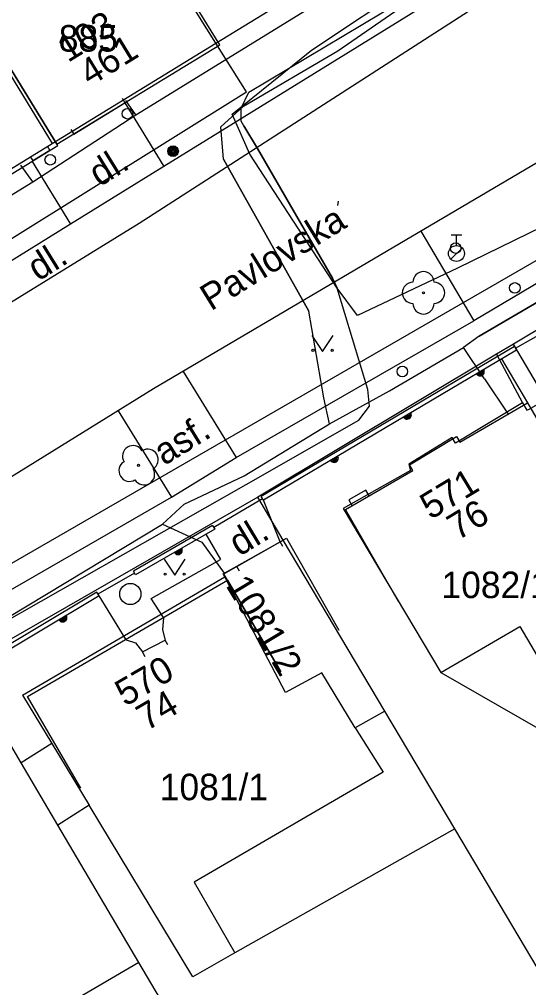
# Model space of a CAD drawing. Extents: x -601580 to 4, y -1204314 to 4.
# Drawn here: x -599962.01 to -599937.98, y -1203331.33 to -1203285.67 of the extents above; entities that cross this region are included whole.
import ezdxf

# ---------------------------------------------------------------- set-up
doc = ezdxf.new("R2010")
doc.units = 0
for name, color, linetype in [('00-KN-HRANICE PARCEL', 7, 'Continuous'), ('00-KN-PARC. CISLA', 7, 'Continuous'), ('00-KN-VNITRNI KRESBA', 7, 'Continuous'), ('00-POLOHOPIS', 7, 'Continuous'), ('00-SITE KOM. KABEL', 7, 'Continuous'), ('Vrstva 22', 7, 'Continuous'), ('Vrstva 25', 7, 'Continuous'), ('Vrstva 27', 7, 'Continuous'), ('Vrstva 28', 7, 'Continuous'), ('Vrstva 36', 7, 'Continuous'), ('Vrstva 6', 7, 'Continuous')]:
    doc.layers.add(name, color=color, linetype=linetype)

# ---------------------------------------------------------------- blocks, each defined once
blk = doc.blocks.new('6.01A_42')
at = {"layer": 'Vrstva 25'}
for radius in [0.25, 0.2, 0.15, 0.1, 0.05]:
    blk.add_circle((0, 0), radius, dxfattribs=at)
blk = doc.blocks.new('6.01A_44')
at = {"layer": 'Vrstva 25'}
for radius in [0.25, 0.2, 0.15, 0.1, 0.05]:
    blk.add_circle((0, 0), radius, dxfattribs=at)
blk = doc.blocks.new('6.14A_540')
at = {"layer": 'Vrstva 28'}
blk.add_circle((0, 0), 0.25, dxfattribs=at)
blk = doc.blocks.new('6.14A_542')
at = {"layer": 'Vrstva 28'}
blk.add_circle((0, 0), 0.25, dxfattribs=at)
blk = doc.blocks.new('6.14A_544')
at = {"layer": 'Vrstva 28'}
blk.add_circle((0, 0), 0.25, dxfattribs=at)
blk = doc.blocks.new('6.13_100')
at = {"layer": 'Vrstva 28'}
for p, q in [((-0.25, 0.875), (0.25, 0.875)), ((0, 0.375), (0, 0.875)), ((-0.258, -0.272), (0.272, 0.258))]:
    blk.add_line(p, q, dxfattribs=at)
blk.add_circle((0, 0), 0.375, dxfattribs=at)
blk = doc.blocks.new('3.13_868')
at = {"layer": 'Vrstva 22'}
blk.add_circle((0, 0), 0.05, dxfattribs=at)
for centre, start, end in [((0, 0.5), 0, 180), ((-0.5, 0), 90, 270), ((0.5, 0), 270, 90), ((0, -0.5), 180, 0)]:
    blk.add_arc(centre, 0.5, start, end, dxfattribs=at)
blk = doc.blocks.new('3.13_870')
at = {"layer": 'Vrstva 22'}
blk.add_circle((0, 0), 0.05, dxfattribs=at)
for centre, start, end in [((0, 0.5), 360, 180), ((-0.5, 0), 90, 270), ((0.5, 0), 270, 90), ((0, -0.5), 180, 360)]:
    blk.add_arc(centre, 0.5, start, end, dxfattribs=at)
blk = doc.blocks.new('6.20D_240')
at = {"layer": 'Vrstva 27'}
blk.add_circle((0, 0), 0.5, dxfattribs=at)
blk = doc.blocks.new('VCHOD_1380')
at = {"layer": 'Vrstva 6'}
blk.add_line((0, 0.25), (0, 0), dxfattribs=at)
blk = doc.blocks.new('VCHOD_1382')
at = {"layer": 'Vrstva 6'}
blk.add_line((0, 0.25), (0, 0), dxfattribs=at)
blk = doc.blocks.new('VCHOD_1384')
at = {"layer": 'Vrstva 6'}
blk.add_line((0, 0.25), (0, 0), dxfattribs=at)
blk = doc.blocks.new('VCHOD_1386')
at = {"layer": 'Vrstva 6'}
blk.add_line((0, 0.25), (0, 0), dxfattribs=at)
blk = doc.blocks.new('3.14_476')
at = {"layer": 'Vrstva 36'}
blk.add_lwpolyline([(-0.5, 0.75), (0, 0), (0.5, 0.75)], dxfattribs=at)
for centre in [(-0.45, 0.05), (0.449, 0.05)]:
    blk.add_circle(centre, 0.05, dxfattribs=at)
blk = doc.blocks.new('3.14_478')
at = {"layer": 'Vrstva 36'}
blk.add_lwpolyline([(-0.5, 0.75), (0, 0), (0.5, 0.75)], dxfattribs=at)
for centre in [(-0.45, 0.05), (0.449, 0.05)]:
    blk.add_circle(centre, 0.05, dxfattribs=at)
blk = doc.blocks.new('6.14A_1146')
at = {"layer": 'Vrstva 28'}
blk.add_circle((0, 0), 0.25, dxfattribs=at)
blk = doc.blocks.new('6.14A_1148')
at = {"layer": 'Vrstva 28'}
blk.add_circle((0, 0), 0.25, dxfattribs=at)
blk = doc.blocks.new('VCHOD_1392')
at = {"layer": 'Vrstva 6'}
blk.add_line((-0.001, 0.25), (0, 0), dxfattribs=at)
blk = doc.blocks.new('VCHOD_1394')
at = {"layer": 'Vrstva 6'}
blk.add_line((-0.001, 0.25), (0, 0), dxfattribs=at)
blk = doc.blocks.new('VCHOD_1396')
at = {"layer": 'Vrstva 6'}
blk.add_line((0, 0.25), (0, 0), dxfattribs=at)
blk = doc.blocks.new('VCHOD_1398')
at = {"layer": 'Vrstva 6'}
blk.add_line((0, 0.25), (0, 0), dxfattribs=at)

msp = doc.modelspace()

# ---------------------------------------------------------------- linework, layer by layer
at = {"layer": '00-KN-HRANICE PARCEL'}
for p, q in [((-599952.74, -1203286.8), (-599955.85, -1203281.82)), ((-599965.13, -1203283.89), (-599960.46, -1203291.53)), ((-599952.74, -1203286.8), (-599948.18, -1203284)), ((-599960.46, -1203291.53), (-599952.74, -1203286.8)), ((-599965.42, -1203294.57), (-599960.46, -1203291.53)), ((-599936.93, -1203299.93), (-599938.69, -1203300.98)), ((-599938.69, -1203300.98), (-599939.49, -1203301.46)), ((-599939.49, -1203301.46), (-599950.76, -1203308.2)), ((-599941.59, -1203305.39), (-599943.64, -1203306.65)), ((-599950.76, -1203308.2), (-599964.61, -1203316.16)), ((-599949.56, -1203310.22), (-599950.76, -1203308.2)), ((-599944.77, -1203318.29), (-599949.56, -1203310.22)), ((-599941.47, -1203323.84), (-599944.77, -1203318.29)), ((-599941.47, -1203323.84), (-599951.84, -1203329.69)), ((-599932.66, -1203338.67), (-599941.47, -1203323.84)), ((-599951.84, -1203329.69), (-599953.83, -1203330.82))]:
    msp.add_line(p, q, dxfattribs=at)
for points in [[(-600017.63, -1203330.49), (-599951.29, -1203289.08), (-599952.74, -1203286.8)], [(-599926.41, -1203290.58), (-599968.42, -1203314.8), (-600008.7, -1203338.17), (-600030.28, -1203350.89), (-600042.85, -1203358.3), (-600043.08, -1203360.17), (-600042.39, -1203361.48)], [(-599932.25, -1203316.06), (-599931.27, -1203315.52), (-599932.74, -1203311.17), (-599937.16, -1203303.6), (-599938.69, -1203300.98)], [(-599939.49, -1203301.46), (-599938.27, -1203303.75), (-599941.43, -1203305.65), (-599941.59, -1203305.39)], [(-599943.64, -1203306.65), (-599943.56, -1203306.95), (-599946.73, -1203308.74)], [(-599946.73, -1203308.74), (-599942.12, -1203316.47), (-599937.44, -1203319.15), (-599934.36, -1203324.33), (-599929.12, -1203321.33)], [(-599944.77, -1203318.29), (-599946.17, -1203319.08), (-599947.73, -1203316.48), (-599949.45, -1203317.41), (-599952.24, -1203312.12), (-599952.32, -1203311.96), (-599952.4, -1203311.82), (-599949.56, -1203310.22)], [(-599960.19, -1203323.66), (-599961.92, -1203320.72), (-599964.61, -1203316.16)], [(-599953.83, -1203330.82), (-599958.72, -1203322.73), (-599960.19, -1203323.66)], [(-599946.57, -1203346.76), (-599949.05, -1203342.55), (-599956.37, -1203330.14), (-599960.19, -1203323.66)]]:
    msp.add_lwpolyline(points, dxfattribs=at)
at = {"layer": '00-KN-VNITRNI KRESBA'}
for p, q in [((-599961.86, -1203317.53), (-599952.32, -1203311.96)), ((-599961.86, -1203317.53), (-599960.48, -1203319.81)), ((-599946.17, -1203319.08), (-599944.85, -1203321.17)), ((-599960.48, -1203319.81), (-599961.92, -1203320.72)), ((-599960.48, -1203319.81), (-599958.72, -1203322.73)), ((-599944.85, -1203321.17), (-599953.76, -1203326.36)), ((-599953.76, -1203326.36), (-599951.84, -1203329.69)), ((-599956.37, -1203330.14), (-599959.41, -1203331.92))]:
    msp.add_line(p, q, dxfattribs=at)
for points in [[(-599938.27, -1203303.75), (-599938.07, -1203304.1), (-599937.99, -1203304.06), (-599937.16, -1203303.6)], [(-599942.12, -1203316.47), (-599938.39, -1203314.3), (-599933.46, -1203322.68)]]:
    msp.add_lwpolyline(points, dxfattribs=at)
at = {"layer": '00-POLOHOPIS'}
for p, q in [((-599956.356, -1203295.275), (-599940.826, -1203285.283)), ((-599942.778, -1203284.95), (-599955.196, -1203292.606)), ((-599959.441, -1203291.078), (-599957.033, -1203289.604)), ((-599957.033, -1203289.604), (-599955.196, -1203292.606)), ((-599960.564, -1203291.848), (-599961.374, -1203292.344)), ((-599961.409, -1203292.366), (-599959.591, -1203295.332)), ((-599955.196, -1203292.606), (-599959.591, -1203295.332)), ((-599937.566, -1203292.424), (-599955.672, -1203303.097)), ((-599968.392, -1203302.7), (-599956.356, -1203295.275)), ((-599959.591, -1203295.332), (-599966.673, -1203299.715)), ((-599943.065, -1203295.665), (-599940.573, -1203299.892)), ((-599935.579, -1203296.925), (-599940.573, -1203299.892)), ((-599951.783, -1203306.334), (-599940.573, -1203299.892)), ((-599938.604, -1203301.173), (-599936.757, -1203300.131)), ((-599938.654, -1203301.089), (-599950.594, -1203308.167)), ((-599938.654, -1203301.089), (-599938.552, -1203301.261)), ((-599939.263, -1203301.682), (-599938.033, -1203303.757)), ((-599954.276, -1203302.274), (-599951.783, -1203306.334)), ((-599955.672, -1203303.097), (-599971.926, -1203313.139)), ((-599957.339, -1203304.127), (-599954.822, -1203308.201)), ((-599954.822, -1203308.201), (-599951.783, -1203306.334)), ((-599950.492, -1203308.339), (-599950.594, -1203308.167)), ((-599966.424, -1203314.871), (-599954.822, -1203308.201)), ((-599952.84, -1203309.618), (-599950.54, -1203308.259)), ((-599949.709, -1203310.303), (-599950.492, -1203308.339)), ((-599952.89, -1203309.532), (-599956.629, -1203311.69)), ((-599952.89, -1203309.532), (-599952.79, -1203309.705)), ((-599953.212, -1203309.949), (-599952.524, -1203311.141)), ((-599951.752, -1203311.467), (-599949.709, -1203310.303)), ((-599955.793, -1203312.986), (-599952.524, -1203311.141)), ((-599956.578, -1203311.778), (-599958.299, -1203312.771)), ((-599956.529, -1203311.863), (-599956.629, -1203311.69)), ((-599958.247, -1203312.859), (-599958.349, -1203312.687)), ((-599956.974, -1203314.931), (-599958.247, -1203312.859)), ((-599955.2, -1203313.879), (-599955.793, -1203312.986)), ((-599955.2, -1203313.879), (-599955.26, -1203314.459)), ((-599955.26, -1203314.459), (-599955.125, -1203314.948)), ((-599956.974, -1203314.931), (-599956.535, -1203315.062)), ((-599956.191, -1203315.499), (-599955.125, -1203314.948)), ((-599956.535, -1203315.062), (-599956.191, -1203315.499))]:
    msp.add_line(p, q, dxfattribs=at)
for points in [[(-599962.844, -1203287.299), (-599960.234, -1203291.563), (-599952.555, -1203286.864), (-599960.865, -1203273.413), (-599956.968, -1203267.141), (-599960.174, -1203265.126)], [(-599967.863, -1203290.376), (-599965.237, -1203294.63), (-599965.2, -1203294.69), (-599960.197, -1203291.623), (-599960.234, -1203291.563), (-599962.844, -1203287.299)], [(-599946.961, -1203294.244), (-599947.002, -1203294.44)], [(-599938.552, -1203301.261), (-599950.492, -1203308.339)], [(-599944.115, -1203313.113), (-599946.615, -1203308.783), (-599943.438, -1203306.949), (-599943.603, -1203306.675), (-599941.386, -1203305.34), (-599941.221, -1203305.614), (-599938.033, -1203303.757), (-599935.516, -1203308.077)], [(-599945.504, -1203308.142), (-599945.663, -1203307.866), (-599946.468, -1203308.331), (-599946.309, -1203308.606)], [(-599952.79, -1203309.705), (-599956.529, -1203311.863)], [(-599949.678, -1203316.431), (-599952.192, -1203312.109), (-599952.36, -1203311.814), (-599949.405, -1203310.13), (-599946.929, -1203314.474)], [(-599959.109, -1203321.918), (-599961.623, -1203317.596), (-599952.192, -1203312.109), (-599949.678, -1203316.431)], [(-599958.349, -1203312.687), (-599964.407, -1203316.297), (-599963.142, -1203318.652)], [(-599958.247, -1203312.859), (-599964.14, -1203316.371), (-599962.966, -1203318.557)]]:
    msp.add_lwpolyline(points, dxfattribs=at)
for centre, radius, start, end in [((-599940.272, -1203302.281), 0.2, 210.6579, 30.6608), ((-599940.272, -1203302.281), 0.15, 210.6579, 30.6608), ((-599940.272, -1203302.281), 0.1, 210.6579, 30.6608), ((-599940.272, -1203302.281), 0.05, 210.6579, 30.6608), ((-599943.713, -1203304.321), 0.2, 210.6579, 30.6608), ((-599943.713, -1203304.321), 0.15, 210.6579, 30.6608), ((-599943.713, -1203304.321), 0.1, 210.6579, 30.6608), ((-599943.713, -1203304.321), 0.05, 210.6579, 30.6608), ((-599947.154, -1203306.36), 0.2, 210.6579, 30.6608), ((-599947.154, -1203306.36), 0.15, 210.6579, 30.6608), ((-599947.154, -1203306.36), 0.1, 210.6579, 30.6608), ((-599947.154, -1203306.36), 0.05, 210.6579, 30.6608), ((-599954.522, -1203310.705), 0.2, 209.9904, 29.9932), ((-599954.522, -1203310.705), 0.15, 209.9904, 29.9932), ((-599954.522, -1203310.705), 0.1, 209.9904, 29.9932), ((-599954.522, -1203310.705), 0.05, 209.9904, 29.9932), ((-599959.965, -1203313.883), 0.2, 210.7896, 30.7925), ((-599959.965, -1203313.883), 0.15, 210.7896, 30.7925), ((-599959.965, -1203313.883), 0.1, 210.7896, 30.7925), ((-599959.965, -1203313.883), 0.05, 210.7896, 30.7925)]:
    msp.add_arc(centre, radius, start, end, dxfattribs=at)
at = {"layer": '00-SITE KOM. KABEL'}
for points in [[(-599956.52, -1203290.18), (-599947.65, -1203284.7), (-599945.19, -1203283.3), (-599942.06, -1203281.43), (-599941.39, -1203280.43), (-599940.71, -1203276.91), (-599941.97, -1203270.66), (-599942.84, -1203269.37), (-599951.75, -1203263.42)], [(-599946.99, -1203287.15), (-599942.27, -1203283.89), (-599940.08, -1203278.14), (-599940.19, -1203274.89), (-599940.83, -1203271.88), (-599940.75, -1203270.96)], [(-599962.92, -1203314.21), (-599951.31, -1203307.61), (-599945.99, -1203304.57), (-599945.49, -1203303.91), (-599945.57, -1203303.13), (-599947.01, -1203298.35), (-599947.23, -1203297.87), (-599950.78, -1203291.76), (-599951.42, -1203290.69), (-599951.55, -1203290.47), (-599951.55, -1203289.85), (-599951.18, -1203289.11), (-599944.9, -1203285.36), (-599942.71, -1203284.16), (-599941.64, -1203282.51), (-599941.08, -1203280.15), (-599940.79, -1203277.88)], [(-599956.52, -1203290.18), (-599947.65, -1203284.7), (-599945.19, -1203283.3), (-599942.06, -1203281.43), (-599941.39, -1203280.43)], [(-599885.06, -1203301.1), (-599893.14, -1203298.94), (-599902.85, -1203296.25), (-599915.04, -1203292.84), (-599919.22, -1203291.59), (-599926.71, -1203289.94), (-599936.66, -1203295.12), (-599941.33, -1203297.41), (-599946.06, -1203299.64), (-599947.01, -1203298.35), (-599951.14, -1203292.02), (-599951.96, -1203290.14), (-599948.22, -1203287.12), (-599943.4, -1203283.9), (-599942.04, -1203281.57)], [(-599947.64, -1203303.52), (-599948.35, -1203299.43), (-599952.37, -1203292.26), (-599952.5, -1203290.74), (-599951.43, -1203289.76), (-599946.99, -1203287.15)], [(-599956.52, -1203290.18), (-599956.98, -1203289.49)], [(-599961.37, -1203293.33), (-599956.52, -1203290.18)], [(-599961.37, -1203293.33), (-599956.52, -1203290.18)], [(-599951.42, -1203290.69), (-599950.78, -1203291.76), (-599947.23, -1203297.87), (-599947.01, -1203298.35)], [(-599961.37, -1203293.33), (-599961.93, -1203292.54)], [(-599952.37, -1203292.26), (-599948.35, -1203299.43)], [(-599974.12, -1203301.16), (-599961.37, -1203293.33)], [(-599974.12, -1203301.16), (-599961.37, -1203293.33)], [(-599929.39, -1203294.43), (-599936.12, -1203298.16), (-599940.32, -1203300.61), (-599941.06, -1203301.14)], [(-599940.32, -1203300.61), (-599936.12, -1203298.16)], [(-599947.37, -1203304.75), (-599944.55, -1203303.18), (-599941.06, -1203301.14)], [(-599940.065, -1203302.628), (-599941.06, -1203301.14)], [(-599940.065, -1203302.628), (-599938.952, -1203304.294)], [(-599947.37, -1203304.75), (-599947.64, -1203303.52)], [(-599955.26, -1203309.48), (-599954.24, -1203308.53), (-599951.4, -1203307.19), (-599947.37, -1203304.75)], [(-599954.24, -1203308.53), (-599951.4, -1203307.19)], [(-599969.68, -1203317.96), (-599968.87, -1203317.58), (-599965.31, -1203315.53), (-599955.26, -1203309.48)], [(-599955.26, -1203309.48), (-599953.4, -1203310.32), (-599952.34, -1203311.78)]]:
    msp.add_lwpolyline(points, dxfattribs=at)

# ---------------------------------------------------------------- block references
at = {"layer": '00-POLOHOPIS'}
for name, p, xscale, yscale, rotation in [('VCHOD_1394', (-599957.033, -1203289.604), 1.00000159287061, 1.0000015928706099, 31.47193553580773), ('VCHOD_1392', (-599959.441, -1203291.078), 1.00000159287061, 1.0000015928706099, 31.47193553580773), ('VCHOD_1396', (-599960.564, -1203291.848), 1.0000006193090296, 1.0000006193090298, 31.481041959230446), ('VCHOD_1398', (-599961.374, -1203292.344), 1.0000006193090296, 1.0000006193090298, 31.481041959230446), ('3.13_870', (-599956.383, -1203306.697), 0.99999984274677, 0.9999998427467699, 31.126650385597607), ('VCHOD_1386', (-599949.709, -1203310.303), 0.99999980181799, 0.9999998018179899, -150.3275594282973), ('VCHOD_1384', (-599951.752, -1203311.467), 0.99999980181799, 0.9999998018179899, -150.3275594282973), ('VCHOD_1382', (-599955.125, -1203314.948), 1.0000022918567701, 1.0000022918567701, -152.6661571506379), ('VCHOD_1380', (-599956.191, -1203315.499), 1.0000022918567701, 1.0000022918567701, -152.6661571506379)]:
    msp.add_blockref(name, p, dxfattribs=dict(at, xscale=xscale, yscale=yscale, rotation=rotation))
for name, p, rotation in [('6.14A_1148', (-599956.906, -1203290.121), 90), ('6.01A_42', (-599954.757, -1203291.886), 180), ('6.01A_44', (-599954.757, -1203291.886), 180), ('6.14A_1146', (-599960.549, -1203292.291), 90), ('3.13_868', (-599942.943, -1203298.566), 90), ('6.20D_240', (-599956.77, -1203312.765), 90)]:
    msp.add_blockref(name, p, dxfattribs=dict(at, rotation=rotation))
for name, p in [('6.13_100', (-599941.388, -1203296.712)), ('6.14A_544', (-599941.423, -1203296.456)), ('6.14A_542', (-599938.635, -1203298.334)), ('3.14_476', (-599947.703, -1203301.327)), ('6.14A_540', (-599943.94, -1203302.274)), ('3.14_478', (-599954.68, -1203311.877))]:
    msp.add_blockref(name, p, dxfattribs=at)

# ---------------------------------------------------------------- texts
at = {"layer": '00-KN-PARC. CISLA'}
for s, p in [('885', (-599960.147, -1203287.19)), ('1082/1', (-599942.095, -1203312.96)), ('1081/1', (-599955.385, -1203322.49))]:
    msp.add_text(s, height=1.25, dxfattribs=at).set_placement(p)
msp.add_text('1081/2', height=1.25, rotation=301, dxfattribs=at).set_placement((-599952.299, -1203312.358))
at = {"layer": '00-POLOHOPIS'}
for s, rotation, p in [('103', 31.4666, (-599959.717, -1203287.73)), ('461', 31.4666, (-599958.675, -1203288.851)), ('dl.', 31.8093, (-599958.23, -1203293.594)), ('Pavlovska', 31.6864, (-599952.97, -1203299.444)), ('dl.', 31.8093, (-599961.124, -1203298.043)), ('asf.', 31.5644, (-599955.174, -1203306.731)), ('571', 31.0549, (-599942.61, -1203309.287)), ('76', 31.0549, (-599941.333, -1203310.269)), ('dl.', 31.1266, (-599951.635, -1203311.018)), ('570', 30.1884, (-599957.015, -1203318.096)), ('74', 30.1884, (-599956.008, -1203319.246))]:
    msp.add_text(s, height=1.25, rotation=rotation, dxfattribs=at).set_placement(p)

doc.saveas('drawing.dxf')
